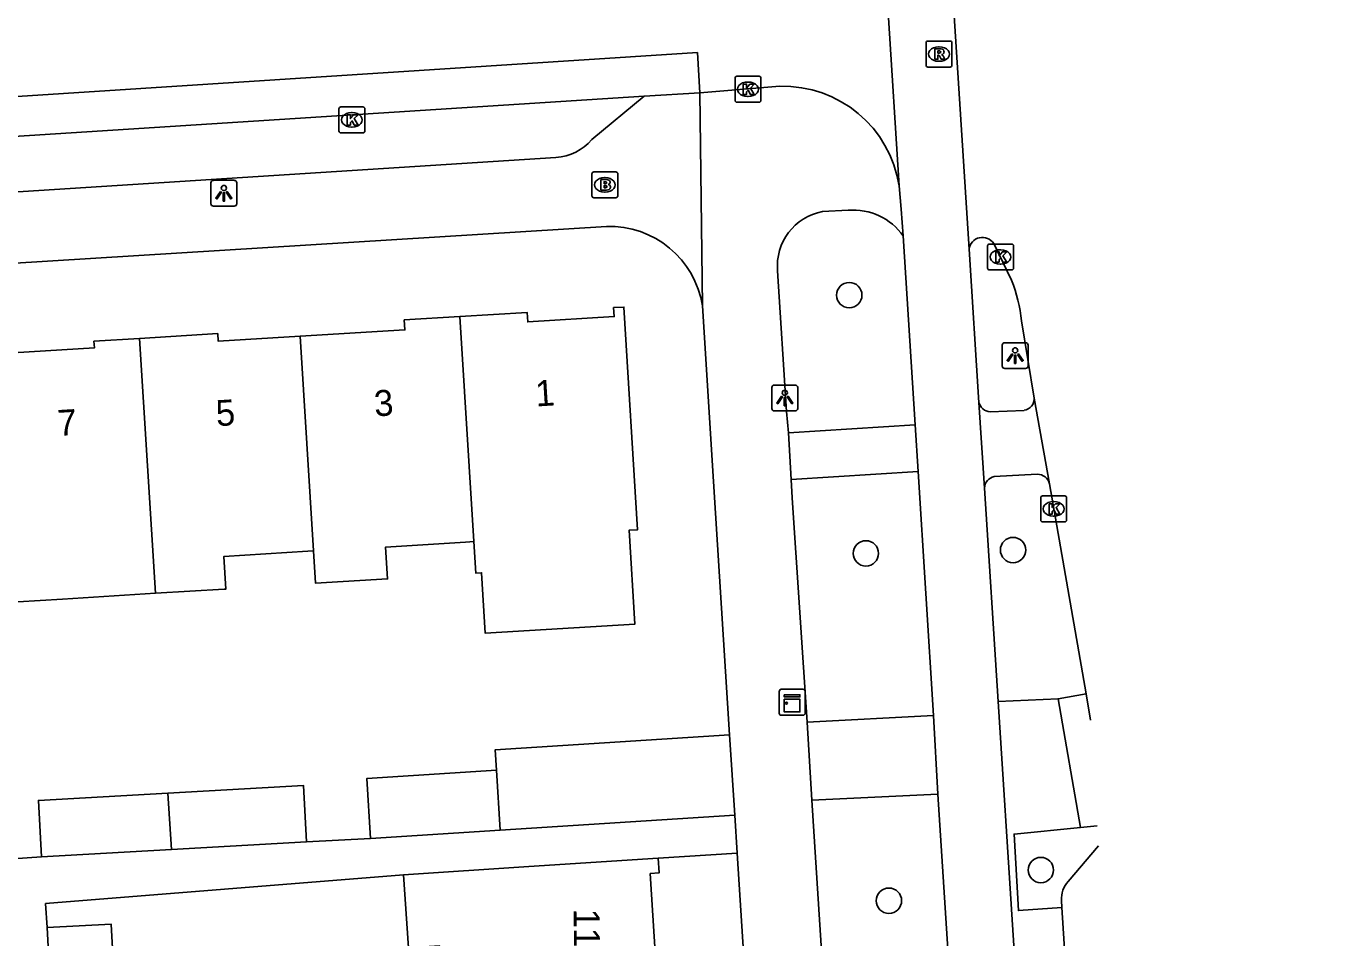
# Model space of a CAD drawing. Extents: x 159689 to 160786, y 387323 to 388339.
# Drawn here: x 160711.8 to 160762.3, y 388004.1 to 388039.3 of the extents above; entities that cross this region are included whole.
import ezdxf

# ---------------------------------------------------------------- set-up
doc = ezdxf.new("R2010")
doc.units = 0
for name, color, linetype in [('IMGEO_Boom', 7, 'Continuous'), ('IMGEO_Brandkraan', 7, 'Continuous'), ('IMGEO_Fietspad_gesloten', 7, 'Continuous'), ('IMGEO_Fietspad_open', 7, 'Continuous'), ('IMGEO_Kast', 7, 'Continuous'), ('IMGEO_Kolk', 7, 'Continuous'), ('IMGEO_Lichtpunt', 7, 'Continuous'), ('IMGEO_Muur', 7, 'Continuous'), ('IMGEO_Pand', 7, 'Continuous'), ('IMGEO_Pand_nummerreeks', 7, 'Continuous'), ('IMGEO_Parkeervlak_open', 7, 'Continuous'), ('IMGEO_Rijbaan_lokaal_gesloten', 7, 'Continuous'), ('IMGEO_Rijbaan_lokaal_open', 7, 'Continuous'), ('IMGEO_Rioolput', 7, 'Continuous'), ('IMGEO_Verkeerseiland_open', 7, 'Continuous'), ('IMGEO_Voetpad_open', 7, 'Continuous')]:
    doc.layers.add(name, color=color, linetype=linetype)

msp = doc.modelspace()

# ---------------------------------------------------------------- linework, layer by layer
at = {"layer": 'IMGEO_Boom'}
for centre in [(160743.556, 388028.869), (160744.199, 388018.901), (160749.877, 388019.03), (160750.95, 388006.676), (160745.087, 388005.491)]:
    msp.add_circle(centre, 0.489, dxfattribs=at)
at = {"layer": 'IMGEO_Brandkraan'}
for p, q in [((160733.624, 388032.701), (160733.624, 388033.553)), ((160733.699, 388033.627), (160734.551, 388033.627)), ((160734.112, 388033.407), (160734.137, 388033.407)), ((160734.625, 388033.553), (160734.625, 388032.701)), ((160734.135, 388032.847), (160734.11, 388032.847)), ((160734.551, 388032.627), (160733.699, 388032.627))]:
    msp.add_line(p, q, dxfattribs=at)
for points in [[(160733.624, 388032.701), (160733.624, 388033.553)], [(160733.699, 388033.627), (160734.551, 388033.627)], [(160733.972, 388033.327), (160733.972, 388032.927), (160734.185, 388032.927)], [(160734.203, 388033.327), (160733.972, 388033.327)], [(160734.625, 388033.553), (160734.625, 388032.701)], [(160734.151, 388033.246), (160734.097, 388033.246), (160734.097, 388033.17)], [(160734.097, 388033.17), (160734.15, 388033.17)], [(160734.159, 388033.094), (160734.097, 388033.094), (160734.097, 388033.013)], [(160734.097, 388033.013), (160734.159, 388033.013)], [(160734.551, 388032.627), (160733.699, 388032.627)]]:
    msp.add_lwpolyline(points, dxfattribs=at)
for centre, radius, start, end in [((160733.701, 388033.551), 0.0765, 91.552, 178.448), ((160733.701, 388033.551), 0.0765, 91.552, 178.448), ((160734.207, 388033.182), 0.145, 59.4692, 91.5367), ((160734.232, 388033.229), 0.0922, 285.5137, 58.1501), ((160734.549, 388033.551), 0.0765, 1.552, 88.448), ((160734.549, 388033.551), 0.0765, 1.552, 88.448), ((160734.152, 388033.208), 0.0379, 267.8285, 90.9355), ((160734.16, 388033.053), 0.0404, 269.8759, 90.5077), ((160734.191, 388033.178), 0.251, 268.6676, 293.5347), ((160734.237, 388033.037), 0.105, 301.3115, 78.989), ((160733.701, 388032.703), 0.0765, 181.552, 268.448), ((160733.701, 388032.703), 0.0765, 181.552, 268.448), ((160734.549, 388032.703), 0.0765, 271.552, 358.448), ((160734.549, 388032.703), 0.0765, 271.552, 358.448)]:
    msp.add_arc(centre, radius, start, end, dxfattribs=at)
for centre, major_axis, ratio, start_param, end_param in [((160734.111, 388033.127), (-0.387, 0.002), 0.722429, 4.712389, 7.853982), ((160734.136, 388033.127), (-0.39, 0.002), 0.717154, 1.570796, 4.712389)]:
    msp.add_ellipse(centre, major_axis=major_axis, ratio=ratio, start_param=start_param, end_param=end_param, dxfattribs=at)
at = {"layer": 'IMGEO_Fietspad_gesloten'}
for points in [[(160745.638, 388031.154), (160745.554, 388032.186), (160745.479, 388033.088)], [(160745.638, 388031.154), (160746.099, 388023.86)], [(160748.558, 388024.73), (160748.18, 388030.641)], [(160748.773, 388021.422), (160748.558, 388024.73)], [(160746.099, 388023.86), (160746.213, 388022.061)], [(160746.213, 388022.061), (160746.808, 388012.646)], [(160749.302, 388013.176), (160748.773, 388021.422)], [(160749.302, 388013.176), (160762.333, 387810.073)], [(160746.808, 388012.646), (160746.976, 388009.61)], [(160746.976, 388009.61), (160748.673, 387983.268)]]:
    msp.add_lwpolyline(points, dxfattribs=at)
at = {"layer": 'IMGEO_Fietspad_open'}
for points in [[(160748.99, 388024.36), (160750.306, 388024.422)], [(160750.811, 388021.952), (160749.153, 388021.865)]]:
    msp.add_lwpolyline(points, dxfattribs=at)
for centre, radius, start, end in [((160749.047, 388024.864), 0.507, 195.3257, 263.5154), ((160750.235, 388024.879), 0.462, 278.8168, 2.1451), ((160749.252, 388021.395), 0.48, 101.9271, 176.8277), ((160750.822, 388021.484), 0.468, 12.3383, 91.304)]:
    msp.add_arc(centre, radius, start, end, dxfattribs=at)
at = {"layer": 'IMGEO_Kast'}
for p, q in [((160740.929, 388013.652), (160741.77, 388013.652)), ((160741.77, 388013.652), (160740.929, 388013.652)), ((160741.854, 388013.577), (160741.854, 388012.736)), ((160741.854, 388012.736), (160741.854, 388013.577)), ((160740.854, 388012.727), (160740.854, 388013.568)), ((160740.854, 388013.568), (160740.854, 388012.727)), ((160741.779, 388012.652), (160740.938, 388012.652)), ((160740.938, 388012.652), (160741.779, 388012.652))]:
    msp.add_line(p, q, dxfattribs=at)
for points in [[(160741.049, 388013.442), (160741.649, 388013.442), (160741.649, 388013.357), (160741.049, 388013.357), (160741.049, 388013.442)], [(160741.049, 388013.267), (160741.649, 388013.267), (160741.649, 388012.778), (160741.049, 388012.778), (160741.049, 388013.267)]]:
    msp.add_lwpolyline(points, dxfattribs=at)
msp.add_circle((160741.133, 388013.116), 0.0377, dxfattribs=at)
for centre, start, end in [((160740.932, 388013.574), 92.4484, 184.2845), ((160740.932, 388013.574), 92.4484, 184.2845), ((160741.776, 388013.574), 2.4484, 94.2845), ((160741.776, 388013.574), 2.4484, 94.2845), ((160740.932, 388012.73), 182.4484, 274.2845), ((160740.932, 388012.73), 182.4484, 274.2845), ((160741.776, 388012.73), 272.4484, 4.2845), ((160741.776, 388012.73), 272.4484, 4.2845)]:
    msp.add_arc(centre, 0.0779, start, end, dxfattribs=at)
at = {"layer": 'IMGEO_Kolk'}
for p, q in [((160739.147, 388036.39), (160739.147, 388037.242)), ((160739.222, 388037.316), (160740.074, 388037.316)), ((160739.635, 388037.096), (160739.66, 388037.096)), ((160740.148, 388037.242), (160740.148, 388036.39)), ((160740.074, 388036.316), (160739.222, 388036.316)), ((160739.658, 388036.536), (160739.633, 388036.536)), ((160723.862, 388035.208), (160723.862, 388036.06)), ((160723.937, 388036.134), (160724.789, 388036.134)), ((160724.35, 388035.914), (160724.375, 388035.914)), ((160724.863, 388036.06), (160724.863, 388035.208)), ((160724.373, 388035.354), (160724.348, 388035.354)), ((160724.789, 388035.134), (160723.937, 388035.134)), ((160748.894, 388029.916), (160748.894, 388030.768)), ((160748.969, 388030.842), (160749.821, 388030.842)), ((160749.895, 388030.768), (160749.895, 388029.916)), ((160749.382, 388030.622), (160749.407, 388030.622)), ((160749.821, 388029.842), (160748.969, 388029.842)), ((160749.405, 388030.062), (160749.38, 388030.062)), ((160750.944, 388020.191), (160750.944, 388021.043)), ((160751.019, 388021.117), (160751.871, 388021.117)), ((160751.432, 388020.897), (160751.457, 388020.897)), ((160751.945, 388021.043), (160751.945, 388020.191)), ((160751.455, 388020.337), (160751.43, 388020.337)), ((160751.871, 388020.117), (160751.019, 388020.117))]:
    msp.add_line(p, q, dxfattribs=at)
for points in [[(160739.147, 388036.39), (160739.147, 388037.242)], [(160739.222, 388037.316), (160740.074, 388037.316)], [(160739.468, 388037.016), (160739.591, 388037.016), (160739.591, 388036.865), (160739.721, 388037.016), (160739.885, 388037.016), (160739.739, 388036.865), (160739.892, 388036.616), (160739.74, 388036.616), (160739.655, 388036.78), (160739.591, 388036.713), (160739.591, 388036.616), (160739.468, 388036.616), (160739.468, 388037.016)], [(160740.148, 388037.242), (160740.148, 388036.39)], [(160740.074, 388036.316), (160739.222, 388036.316)], [(160723.862, 388035.208), (160723.862, 388036.06)], [(160723.937, 388036.134), (160724.789, 388036.134)], [(160724.183, 388035.834), (160724.306, 388035.834), (160724.306, 388035.683), (160724.436, 388035.834), (160724.6, 388035.834), (160724.454, 388035.683), (160724.607, 388035.434), (160724.455, 388035.434), (160724.37, 388035.598), (160724.306, 388035.531), (160724.306, 388035.434), (160724.183, 388035.434), (160724.183, 388035.834)], [(160724.863, 388036.06), (160724.863, 388035.208)], [(160724.789, 388035.134), (160723.937, 388035.134)], [(160748.894, 388029.916), (160748.894, 388030.768)], [(160748.969, 388030.842), (160749.821, 388030.842)], [(160749.895, 388030.768), (160749.895, 388029.916)], [(160749.215, 388030.542), (160749.338, 388030.542), (160749.338, 388030.391), (160749.468, 388030.542), (160749.632, 388030.542), (160749.486, 388030.391), (160749.639, 388030.142), (160749.487, 388030.142), (160749.402, 388030.306), (160749.338, 388030.239), (160749.338, 388030.142), (160749.215, 388030.142), (160749.215, 388030.542)], [(160749.821, 388029.842), (160748.969, 388029.842)], [(160750.944, 388020.191), (160750.944, 388021.043)], [(160751.019, 388021.117), (160751.871, 388021.117)], [(160751.265, 388020.817), (160751.388, 388020.817), (160751.388, 388020.666), (160751.518, 388020.817), (160751.682, 388020.817), (160751.536, 388020.666), (160751.689, 388020.417), (160751.537, 388020.417), (160751.452, 388020.581), (160751.388, 388020.514), (160751.388, 388020.417), (160751.265, 388020.417), (160751.265, 388020.817)], [(160751.945, 388021.043), (160751.945, 388020.191)], [(160751.871, 388020.117), (160751.019, 388020.117)]]:
    msp.add_lwpolyline(points, dxfattribs=at)
for centre, start, end in [((160739.224, 388037.24), 91.552, 178.448), ((160739.224, 388037.24), 91.552, 178.448), ((160740.072, 388037.24), 1.552, 88.448), ((160740.072, 388037.24), 1.552, 88.448), ((160739.224, 388036.392), 181.552, 268.448), ((160739.224, 388036.392), 181.552, 268.448), ((160740.072, 388036.392), 271.552, 358.448), ((160740.072, 388036.392), 271.552, 358.448), ((160723.939, 388036.058), 91.552, 178.448), ((160723.939, 388036.058), 91.552, 178.448), ((160724.787, 388036.058), 1.552, 88.448), ((160724.787, 388036.058), 1.552, 88.448), ((160723.939, 388035.21), 181.552, 268.448), ((160723.939, 388035.21), 181.552, 268.448), ((160724.787, 388035.21), 271.552, 358.448), ((160724.787, 388035.21), 271.552, 358.448), ((160748.971, 388030.766), 91.552, 178.448), ((160748.971, 388030.766), 91.552, 178.448), ((160749.819, 388030.766), 1.552, 88.448), ((160749.819, 388030.766), 1.552, 88.448), ((160748.971, 388029.918), 181.552, 268.448), ((160748.971, 388029.918), 181.552, 268.448), ((160749.819, 388029.918), 271.552, 358.448), ((160749.819, 388029.918), 271.552, 358.448), ((160751.021, 388021.041), 91.552, 178.448), ((160751.021, 388021.041), 91.552, 178.448), ((160751.869, 388021.041), 1.552, 88.448), ((160751.869, 388021.041), 1.552, 88.448), ((160751.021, 388020.193), 181.552, 268.448), ((160751.021, 388020.193), 181.552, 268.448), ((160751.869, 388020.193), 271.552, 358.448), ((160751.869, 388020.193), 271.552, 358.448)]:
    msp.add_arc(centre, 0.0765, start, end, dxfattribs=at)
for centre, major_axis, ratio, start_param, end_param in [((160739.634, 388036.816), (-0.387, 0.002), 0.722429, 4.712389, 7.853982), ((160739.659, 388036.816), (-0.39, 0.002), 0.717154, 1.570796, 4.712389), ((160724.349, 388035.634), (-0.387, 0.002), 0.722429, 4.712389, 7.853982), ((160724.374, 388035.634), (-0.39, 0.002), 0.717154, 1.570796, 4.712389), ((160749.381, 388030.342), (-0.387, 0.002), 0.722429, 4.712389, 7.853982), ((160749.406, 388030.342), (-0.39, 0.002), 0.717154, 1.570796, 4.712389), ((160751.431, 388020.617), (-0.387, 0.002), 0.722429, 4.712389, 7.853982), ((160751.456, 388020.617), (-0.39, 0.002), 0.717154, 1.570796, 4.712389)]:
    msp.add_ellipse(centre, major_axis=major_axis, ratio=ratio, start_param=start_param, end_param=end_param, dxfattribs=at)
at = {"layer": 'IMGEO_Lichtpunt'}
for p, q in [((160719.825, 388033.301), (160719.017, 388033.301)), ((160719.825, 388033.301), (160719.017, 388033.301)), ((160718.923, 388033.206), (160718.923, 388032.399)), ((160718.923, 388033.206), (160718.923, 388032.399)), ((160719.919, 388032.399), (160719.919, 388033.206)), ((160719.919, 388032.399), (160719.919, 388033.206)), ((160719.017, 388032.305), (160719.825, 388032.305)), ((160719.017, 388032.305), (160719.825, 388032.305)), ((160749.46, 388026.939), (160749.46, 388026.132)), ((160749.46, 388026.939), (160749.46, 388026.132)), ((160750.362, 388027.034), (160749.554, 388027.034)), ((160750.362, 388027.034), (160749.554, 388027.034)), ((160750.456, 388026.132), (160750.456, 388026.939)), ((160750.456, 388026.132), (160750.456, 388026.939)), ((160749.554, 388026.038), (160750.362, 388026.038)), ((160749.554, 388026.038), (160750.362, 388026.038)), ((160740.57, 388025.303), (160740.57, 388024.496)), ((160740.57, 388025.303), (160740.57, 388024.496)), ((160741.472, 388025.398), (160740.664, 388025.398)), ((160741.472, 388025.398), (160740.664, 388025.398)), ((160741.566, 388024.496), (160741.566, 388025.303)), ((160741.566, 388024.496), (160741.566, 388025.303)), ((160740.664, 388024.402), (160741.472, 388024.402)), ((160740.664, 388024.402), (160741.472, 388024.402))]:
    msp.add_line(p, q, dxfattribs=at)
for points in [[(160719.297, 388032.87), (160719.336, 388032.842), (160719.148, 388032.58), (160719.11, 388032.607), (160719.297, 388032.87)], [(160719.399, 388032.822), (160719.446, 388032.822), (160719.446, 388032.5), (160719.399, 388032.5), (160719.399, 388032.822)], [(160719.509, 388032.842), (160719.547, 388032.869), (160719.734, 388032.607), (160719.695, 388032.579), (160719.509, 388032.842)], [(160749.834, 388026.603), (160749.873, 388026.575), (160749.685, 388026.313), (160749.647, 388026.34), (160749.834, 388026.603)], [(160749.936, 388026.555), (160749.983, 388026.555), (160749.983, 388026.233), (160749.936, 388026.233), (160749.936, 388026.555)], [(160750.046, 388026.575), (160750.084, 388026.602), (160750.271, 388026.34), (160750.232, 388026.312), (160750.046, 388026.575)], [(160740.944, 388024.967), (160740.983, 388024.939), (160740.795, 388024.677), (160740.757, 388024.704), (160740.944, 388024.967)], [(160741.046, 388024.919), (160741.093, 388024.919), (160741.093, 388024.597), (160741.046, 388024.597), (160741.046, 388024.919)], [(160741.156, 388024.939), (160741.194, 388024.966), (160741.381, 388024.704), (160741.342, 388024.676), (160741.156, 388024.939)]]:
    msp.add_lwpolyline(points, dxfattribs=at)
for centre in [(160719.422, 388033.004), (160749.959, 388026.737), (160741.069, 388025.101)]:
    msp.add_circle(centre, 0.0994, dxfattribs=at)
for centre, start, end in [((160719.017, 388033.206), 90, 180), ((160719.017, 388033.206), 90, 180), ((160719.825, 388033.206), 0, 90), ((160719.825, 388033.206), 0, 90), ((160719.017, 388032.399), 180, 270), ((160719.017, 388032.399), 180, 270), ((160719.825, 388032.399), 270, 0), ((160719.825, 388032.399), 270, 360), ((160749.554, 388026.939), 90, 180), ((160749.554, 388026.939), 90, 180), ((160750.362, 388026.939), 0, 90), ((160750.362, 388026.939), 0, 90), ((160749.554, 388026.132), 180, 270), ((160749.554, 388026.132), 180, 270), ((160750.362, 388026.132), 270, 0), ((160750.362, 388026.132), 270, 360), ((160740.664, 388025.303), 90, 180), ((160740.664, 388025.303), 90, 180), ((160741.472, 388025.303), 0, 90), ((160741.472, 388025.303), 0, 90), ((160740.664, 388024.496), 180, 270), ((160740.664, 388024.496), 180, 270), ((160741.472, 388024.496), 270, 0), ((160741.472, 388024.496), 270, 360)]:
    msp.add_arc(centre, 0.0946, start, end, dxfattribs=at)
at = {"layer": 'IMGEO_Muur'}
msp.add_lwpolyline([(160738.938, 388011.896), (160738.319, 388021.676)], dxfattribs=at)
at = {"layer": 'IMGEO_Pand'}
for points in [[(160728.526, 388028.042), (160731.125, 388028.2), (160731.147, 388027.838), (160734.485, 388028.042), (160734.463, 388028.387), (160734.861, 388028.411), (160735.386, 388019.813), (160735.061, 388019.793), (160735.283, 388016.169), (160729.509, 388015.815), (160729.366, 388018.15), (160729.142, 388018.136), (160729.066, 388019.352)], [(160722.368, 388027.28), (160726.407, 388027.527), (160726.384, 388027.911), (160728.526, 388028.042)], [(160729.066, 388019.352), (160728.526, 388028.042)], [(160716.169, 388027.198), (160719.184, 388027.382), (160719.202, 388027.086), (160722.368, 388027.28)], [(160722.883, 388018.994), (160722.368, 388027.28)], [(160710.004, 388026.56), (160714.425, 388026.83), (160714.409, 388027.09), (160716.169, 388027.198)], [(160716.169, 388027.198), (160716.78, 388017.358)], [(160729.066, 388019.352), (160728.916, 388019.343), (160728.742, 388019.332), (160725.663, 388019.144), (160725.738, 388017.915), (160722.961, 388017.745), (160722.883, 388018.994)], [(160722.883, 388018.994), (160722.663, 388018.981), (160719.424, 388018.783), (160719.501, 388017.524), (160719.439, 388017.52), (160716.78, 388017.358)], [(160716.78, 388017.358), (160713.198, 388017.13), (160710.6, 388016.972), (160710.523, 388018.21)], [(160738.938, 388011.896), (160729.892, 388011.317), (160729.939, 388010.528)], [(160738.938, 388011.896), (160739.136, 388008.792)], [(160725.085, 388007.893), (160724.937, 388010.208), (160729.939, 388010.528)], [(160729.939, 388010.528), (160730.078, 388008.212)], [(160712.387, 388007.182), (160712.264, 388009.363), (160717.259, 388009.647)], [(160717.259, 388009.647), (160722.489, 388009.943), (160722.613, 388007.762)], [(160717.394, 388007.466), (160717.259, 388009.647)], [(160739.136, 388008.792), (160730.078, 388008.212)], [(160730.078, 388008.212), (160725.085, 388007.893)], [(160722.613, 388007.762), (160717.394, 388007.466)], [(160717.394, 388007.466), (160712.387, 388007.182)], [(160726.359, 388006.495), (160731.193, 388006.81), (160736.182, 388007.135)], [(160736.182, 388007.135), (160736.22, 388006.563), (160735.874, 388006.54), (160736.084, 388003.303), (160736.476, 388003.329), (160736.64, 388000.807)], [(160727.974, 388000.246), (160727.966, 388000.368), (160727.746, 388003.747), (160726.543, 388003.668), (160726.359, 388006.495)], [(160712.597, 388004.452), (160715.073, 388004.585), (160715.35, 387999.428)], [(160712.876, 387999.268), (160712.597, 388004.452)]]:
    msp.add_lwpolyline(points, dxfattribs=at)
at = {"layer": 'IMGEO_Parkeervlak_open'}
for points in [[(160753.178, 388007.614), (160752, 388006.237)], [(160751.744, 388005.505), (160751.762, 388005.233)]]:
    msp.add_lwpolyline(points, dxfattribs=at)
msp.add_arc((160752.796, 388005.548), 1.053, 139.1142, 182.3336, dxfattribs=at)
at = {"layer": 'IMGEO_Rijbaan_lokaal_gesloten'}
for points in [[(160747.067, 388048.082), (160748.078, 388032.235), (160748.18, 388030.641)], [(160680.99, 388034.572), (160737.695, 388038.23), (160737.785, 388036.677)], [(160681.146, 388033.059), (160735.64, 388036.552)], [(160737.785, 388036.677), (160735.64, 388036.552)], [(160749.13, 388030.861), (160749.817, 388029.442)], [(160750.202, 388027.875), (160750.697, 388024.896)], [(160750.697, 388024.896), (160751.279, 388021.584)], [(160751.279, 388021.584), (160752.696, 388013.476)], [(160752.867, 388012.461), (160752.696, 388013.476)]]:
    msp.add_lwpolyline(points, dxfattribs=at)
for centre, radius, start, end in [((160748.694, 388030.582), 0.518, 32.6359, 173.4414), ((160744.504, 388027.306), 5.727, 5.7046, 21.9028)]:
    msp.add_arc(centre, radius, start, end, dxfattribs=at)
at = {"layer": 'IMGEO_Rijbaan_lokaal_open'}
for points in [[(160744.628, 388046.484), (160745.479, 388033.088)], [(160740.88, 388036.932), (160737.785, 388036.677)]]:
    msp.add_lwpolyline(points, dxfattribs=at)
msp.add_arc((160740.993, 388032.394), 4.54, 8.7968, 91.4231, dxfattribs=at)
at = {"layer": 'IMGEO_Rioolput'}
for p, q in [((160746.518, 388037.75), (160746.518, 388038.602)), ((160746.593, 388038.676), (160747.445, 388038.676)), ((160747.006, 388038.456), (160747.031, 388038.456)), ((160747.519, 388038.602), (160747.519, 388037.75)), ((160747.029, 388037.896), (160747.004, 388037.896)), ((160747.445, 388037.676), (160746.593, 388037.676))]:
    msp.add_line(p, q, dxfattribs=at)
for points in [[(160746.518, 388037.75), (160746.518, 388038.602)], [(160746.593, 388038.676), (160747.445, 388038.676)], [(160747.107, 388038.374), (160746.855, 388038.376), (160746.855, 388037.976)], [(160747.519, 388038.602), (160747.519, 388037.75)], [(160746.855, 388037.976), (160746.979, 388037.976), (160746.979, 388038.138), (160746.99, 388038.138)], [(160747.033, 388038.295), (160746.979, 388038.295), (160746.979, 388038.214)], [(160746.979, 388038.214), (160747.031, 388038.214)], [(160747.037, 388038.109), (160747.108, 388037.976), (160747.248, 388037.976), (160747.183, 388038.102)], [(160747.445, 388037.676), (160746.593, 388037.676)]]:
    msp.add_lwpolyline(points, dxfattribs=at)
for centre, radius, start, end in [((160746.595, 388038.6), 0.0765, 91.552, 178.448), ((160746.595, 388038.6), 0.0765, 91.552, 178.448), ((160747.106, 388038.264), 0.109, 350.3612, 89.416), ((160747.443, 388038.6), 0.0765, 1.552, 88.448), ((160747.443, 388038.6), 0.0765, 1.552, 88.448), ((160746.989, 388038.085), 0.0533, 26.0293, 88.6989), ((160747.015, 388038.403), 0.19, 274.7715, 282.9687), ((160747.039, 388038.199), 0.0964, 77.0061, 93.1865), ((160747.053, 388038.256), 0.0378, 276.6634, 79.6772), ((160747.104, 388038.264), 0.112, 277.5842, 350.9817), ((160747.088, 388038.049), 0.108, 29.5134, 73.7905), ((160746.595, 388037.752), 0.0765, 181.552, 268.448), ((160746.595, 388037.752), 0.0765, 181.552, 268.448), ((160747.443, 388037.752), 0.0765, 271.552, 358.448), ((160747.443, 388037.752), 0.0765, 271.552, 358.448)]:
    msp.add_arc(centre, radius, start, end, dxfattribs=at)
for centre, major_axis, ratio, start_param, end_param in [((160747.005, 388038.176), (-0.387, 0.002), 0.722429, 4.712389, 7.853982), ((160747.03, 388038.176), (-0.39, 0.002), 0.717154, 1.570796, 4.712389)]:
    msp.add_ellipse(centre, major_axis=major_axis, ratio=ratio, start_param=start_param, end_param=end_param, dxfattribs=at)
at = {"layer": 'IMGEO_Verkeerseiland_open'}
for points in [[(160752.696, 388013.476), (160751.622, 388013.291)], [(160753.129, 388008.381), (160752.474, 388008.318)]]:
    msp.add_lwpolyline(points, dxfattribs=at)
at = {"layer": 'IMGEO_Voetpad_open'}
for points in [[(160735.64, 388036.552), (160733.622, 388034.873)], [(160737.785, 388036.677), (160737.89, 388028.45)], [(160732.238, 388034.183), (160684.254, 388031.119)], [(160742.527, 388032.092), (160743.517, 388032.147)], [(160734.182, 388031.522), (160679.831, 388028.152)], [(160741.208, 388023.554), (160741.133, 388024.374), (160740.791, 388029.802)], [(160737.89, 388028.45), (160738.319, 388021.676), (160738.938, 388011.896)], [(160746.099, 388023.86), (160741.208, 388023.554)], [(160741.31, 388021.748), (160741.208, 388023.554)], [(160741.31, 388021.748), (160746.213, 388022.061)], [(160741.929, 388012.381), (160741.352, 388021.044), (160741.31, 388021.748)], [(160751.622, 388013.291), (160749.302, 388013.176)], [(160751.622, 388013.291), (160751.617, 388013.29), (160752.474, 388008.318)], [(160746.808, 388012.646), (160741.929, 388012.381)], [(160742.11, 388009.375), (160741.929, 388012.381)], [(160742.11, 388009.375), (160746.976, 388009.61)], [(160748.673, 387983.268), (160743.814, 387982.901), (160742.11, 388009.375)], [(160739.229, 388007.33), (160739.136, 388008.792)], [(160752.474, 388008.318), (160749.918, 388008.062), (160750.085, 388005.112), (160751.762, 388005.233)], [(160725.085, 388007.893), (160722.613, 388007.762)], [(160712.387, 388007.182), (160711.095, 388007.101)], [(160736.182, 388007.135), (160739.229, 388007.33)], [(160739.229, 388007.33), (160742.406, 387957.574)], [(160712.597, 388004.452), (160712.544, 388005.381), (160726.359, 388006.495)], [(160751.762, 388005.233), (160752.615, 387992.012)]]:
    msp.add_lwpolyline(points, dxfattribs=at)
for centre, radius, start, end in [((160732.087, 388036.219), 2.042, 274.2488, 318.7488), ((160742.902, 388030.005), 2.12, 100.1786, 185.4915), ((160743.701, 388029.777), 2.377, 35.3963, 94.4281), ((160734.296, 388027.885), 3.639, 8.9293, 91.7886)]:
    msp.add_arc(centre, radius, start, end, dxfattribs=at)

# ---------------------------------------------------------------- texts
at = {"layer": 'IMGEO_Pand_nummerreeks'}
for s, rotation, p in [('3', 3.5351, (160725.248, 388024.185)), ('1', 3.5351, (160731.471, 388024.569)), ('5', 3.5351, (160719.139, 388023.808)), ('7', 3.5351, (160713.029, 388023.431)), ('113', 270.5326, (160732.92, 388005.181))]:
    msp.add_text(s, height=1, rotation=rotation, dxfattribs=at).set_placement(p)

doc.saveas('drawing.dxf')
